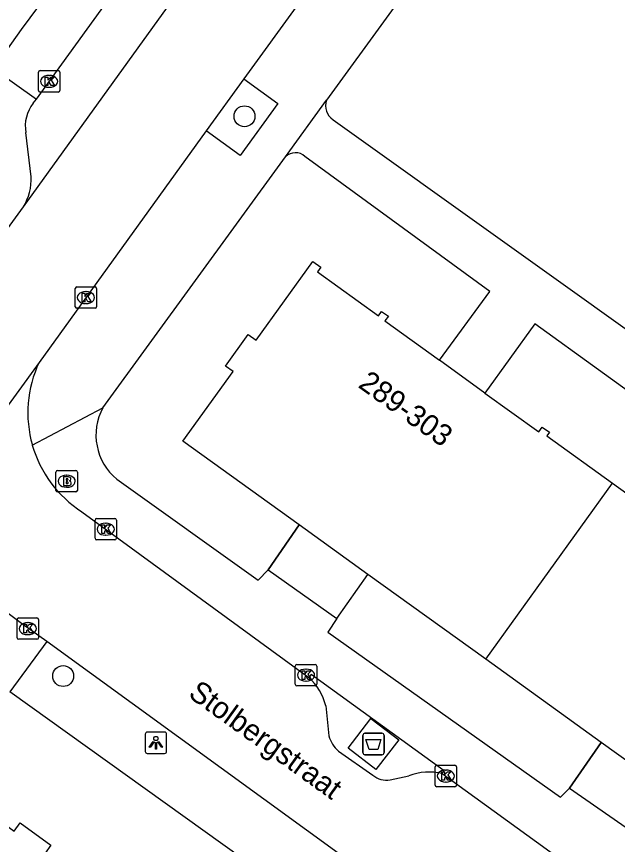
# Model space of a CAD drawing. Extents: x 160107 to 160928, y 382056 to 382918.
# Drawn here: x 160210.63 to 160238.7, y 382270.42 to 382309.1 of the extents above; entities that cross this region are included whole.
import ezdxf

# ---------------------------------------------------------------- set-up
doc = ezdxf.new("R2010")
doc.units = 0
for name, color, linetype in [('IMGEO_Afval_apart_plaats', 7, 'Continuous'), ('IMGEO_Boom', 7, 'Continuous'), ('IMGEO_Brandkraan', 7, 'Continuous'), ('IMGEO_Kolk', 7, 'Continuous'), ('IMGEO_Lichtpunt', 7, 'Continuous'), ('IMGEO_Muur', 7, 'Continuous'), ('IMGEO_Openbare_ruimte_label', 7, 'Continuous'), ('IMGEO_Pand', 7, 'Continuous'), ('IMGEO_Pand_nummerreeks', 7, 'Continuous'), ('IMGEO_Parkeervlak_open', 7, 'Continuous'), ('IMGEO_Rijbaan_lokaal_gesloten', 7, 'Continuous'), ('IMGEO_Rijbaan_lokaal_open', 7, 'Continuous'), ('IMGEO_Voetpad_gesloten', 7, 'Continuous'), ('IMGEO_Voetpad_halfverhard', 7, 'Continuous'), ('IMGEO_Voetpad_op_trap', 7, 'Continuous'), ('IMGEO_Voetpad_open', 7, 'Continuous')]:
    doc.layers.add(name, color=color, linetype=linetype)

msp = doc.modelspace()

# ---------------------------------------------------------------- linework, layer by layer
at = {"layer": 'IMGEO_Afval_apart_plaats'}
for p, q in [((160226.804, 382274.71), (160226.804, 382275.51)), ((160226.804, 382275.51), (160226.804, 382274.71)), ((160226.904, 382275.61), (160227.694, 382275.61)), ((160227.694, 382275.61), (160226.904, 382275.61)), ((160227.794, 382275.51), (160227.794, 382274.71)), ((160227.794, 382274.71), (160227.794, 382275.51)), ((160227.694, 382274.61), (160226.904, 382274.61)), ((160226.904, 382274.61), (160227.694, 382274.61))]:
    msp.add_line(p, q, dxfattribs=at)
msp.add_lwpolyline([(160226.947, 382275.324), (160227.651, 382275.324), (160227.502, 382274.854), (160227.096, 382274.854), (160226.947, 382275.324)], dxfattribs=at)
for centre, start, end in [((160226.904, 382275.51), 90, 180), ((160226.904, 382275.51), 90, 180), ((160227.694, 382275.51), 0, 90), ((160227.694, 382275.51), 360, 90), ((160226.904, 382274.71), 180, 270), ((160226.904, 382274.71), 180, 270), ((160227.694, 382274.71), 270, 0), ((160227.694, 382274.71), 270, 0)]:
    msp.add_arc(centre, 0.1, start, end, dxfattribs=at)
at = {"layer": 'IMGEO_Boom'}
for centre in [(160221.276, 382304.437), (160212.805, 382278.284)]:
    msp.add_circle(centre, 0.489, dxfattribs=at)
at = {"layer": 'IMGEO_Brandkraan'}
for p, q in [((160212.469, 382286.961), (160212.469, 382287.813)), ((160212.544, 382287.887), (160213.396, 382287.887)), ((160212.957, 382287.667), (160212.982, 382287.667)), ((160213.47, 382287.813), (160213.47, 382286.961)), ((160213.396, 382286.887), (160212.544, 382286.887)), ((160212.98, 382287.107), (160212.955, 382287.107))]:
    msp.add_line(p, q, dxfattribs=at)
for points in [[(160212.469, 382286.961), (160212.469, 382287.813)], [(160212.544, 382287.887), (160213.396, 382287.887)], [(160213.47, 382287.813), (160213.47, 382286.961)], [(160212.817, 382287.587), (160212.817, 382287.187), (160213.03, 382287.187)], [(160213.048, 382287.587), (160212.817, 382287.587)], [(160212.996, 382287.506), (160212.942, 382287.506), (160212.942, 382287.43)], [(160212.942, 382287.43), (160212.995, 382287.43)], [(160213.004, 382287.354), (160212.942, 382287.354), (160212.942, 382287.273)], [(160212.942, 382287.273), (160213.004, 382287.273)], [(160213.396, 382286.887), (160212.544, 382286.887)]]:
    msp.add_lwpolyline(points, dxfattribs=at)
for centre, radius, start, end in [((160212.546, 382287.811), 0.0765, 91.552, 178.448), ((160212.546, 382287.811), 0.0765, 91.552, 178.448), ((160213.394, 382287.811), 0.0765, 1.552, 88.448), ((160213.394, 382287.811), 0.0765, 1.552, 88.448), ((160212.997, 382287.468), 0.0379, 267.8285, 90.9355), ((160213.005, 382287.313), 0.0404, 269.8759, 90.5077), ((160213.052, 382287.442), 0.145, 59.4692, 91.5367), ((160213.077, 382287.489), 0.0922, 285.5137, 58.1501), ((160213.082, 382287.297), 0.105, 301.3115, 78.989), ((160212.546, 382286.963), 0.0765, 181.552, 268.448), ((160212.546, 382286.963), 0.0765, 181.552, 268.448), ((160213.036, 382287.438), 0.251, 268.6676, 293.5347), ((160213.394, 382286.963), 0.0765, 271.552, 358.448), ((160213.394, 382286.963), 0.0765, 271.552, 358.448)]:
    msp.add_arc(centre, radius, start, end, dxfattribs=at)
for centre, major_axis, ratio, start_param, end_param in [((160212.956, 382287.387), (-0.387, 0.002), 0.722429, 4.712389, 7.853982), ((160212.981, 382287.387), (-0.39, 0.002), 0.717154, 1.570796, 4.712389)]:
    msp.add_ellipse(centre, major_axis=major_axis, ratio=ratio, start_param=start_param, end_param=end_param, dxfattribs=at)
at = {"layer": 'IMGEO_Kolk'}
for p, q in [((160211.649, 382305.643), (160211.649, 382306.495)), ((160211.724, 382306.569), (160212.576, 382306.569)), ((160212.137, 382306.349), (160212.162, 382306.349)), ((160212.65, 382306.495), (160212.65, 382305.643)), ((160212.576, 382305.569), (160211.724, 382305.569)), ((160212.16, 382305.789), (160212.135, 382305.789)), ((160213.367, 382295.541), (160213.367, 382296.393)), ((160213.442, 382296.467), (160214.294, 382296.467)), ((160213.855, 382296.247), (160213.88, 382296.247)), ((160214.368, 382296.393), (160214.368, 382295.541)), ((160214.294, 382295.467), (160213.442, 382295.467)), ((160213.878, 382295.687), (160213.853, 382295.687)), ((160214.294, 382284.72), (160214.294, 382285.572)), ((160214.369, 382285.646), (160215.221, 382285.646)), ((160214.782, 382285.426), (160214.807, 382285.426)), ((160215.295, 382285.572), (160215.295, 382284.72)), ((160215.221, 382284.646), (160214.369, 382284.646)), ((160214.805, 382284.866), (160214.78, 382284.866)), ((160210.652, 382280.076), (160210.652, 382280.928)), ((160210.727, 382281.002), (160211.579, 382281.002)), ((160211.14, 382280.782), (160211.165, 382280.782)), ((160211.653, 382280.928), (160211.653, 382280.076)), ((160211.579, 382280.002), (160210.727, 382280.002)), ((160211.163, 382280.222), (160211.138, 382280.222)), ((160223.649, 382277.902), (160223.649, 382278.754)), ((160223.724, 382278.828), (160224.576, 382278.828)), ((160224.65, 382278.754), (160224.65, 382277.902)), ((160224.137, 382278.608), (160224.162, 382278.608)), ((160224.16, 382278.048), (160224.135, 382278.048)), ((160224.576, 382277.828), (160223.724, 382277.828)), ((160230.255, 382274.114), (160231.107, 382274.114)), ((160230.18, 382273.188), (160230.18, 382274.04)), ((160230.668, 382273.894), (160230.693, 382273.894)), ((160231.181, 382274.04), (160231.181, 382273.188)), ((160230.691, 382273.334), (160230.666, 382273.334)), ((160231.107, 382273.114), (160230.255, 382273.114))]:
    msp.add_line(p, q, dxfattribs=at)
for points in [[(160211.649, 382305.643), (160211.649, 382306.495)], [(160211.724, 382306.569), (160212.576, 382306.569)], [(160211.97, 382306.269), (160212.093, 382306.269), (160212.093, 382306.118), (160212.223, 382306.269), (160212.387, 382306.269), (160212.241, 382306.118), (160212.394, 382305.869), (160212.242, 382305.869), (160212.157, 382306.033), (160212.093, 382305.966), (160212.093, 382305.869), (160211.97, 382305.869), (160211.97, 382306.269)], [(160212.65, 382306.495), (160212.65, 382305.643)], [(160212.576, 382305.569), (160211.724, 382305.569)], [(160213.367, 382295.541), (160213.367, 382296.393)], [(160213.442, 382296.467), (160214.294, 382296.467)], [(160213.688, 382296.167), (160213.811, 382296.167), (160213.811, 382296.016), (160213.941, 382296.167), (160214.105, 382296.167), (160213.959, 382296.016), (160214.112, 382295.767), (160213.96, 382295.767), (160213.875, 382295.931), (160213.811, 382295.864), (160213.811, 382295.767), (160213.688, 382295.767), (160213.688, 382296.167)], [(160214.368, 382296.393), (160214.368, 382295.541)], [(160214.294, 382295.467), (160213.442, 382295.467)], [(160214.294, 382284.72), (160214.294, 382285.572)], [(160214.369, 382285.646), (160215.221, 382285.646)], [(160214.615, 382285.346), (160214.738, 382285.346), (160214.738, 382285.195), (160214.868, 382285.346), (160215.032, 382285.346), (160214.886, 382285.195), (160215.039, 382284.946), (160214.887, 382284.946), (160214.802, 382285.11), (160214.738, 382285.043), (160214.738, 382284.946), (160214.615, 382284.946), (160214.615, 382285.346)], [(160215.295, 382285.572), (160215.295, 382284.72)], [(160215.221, 382284.646), (160214.369, 382284.646)], [(160210.652, 382280.076), (160210.652, 382280.928)], [(160210.727, 382281.002), (160211.579, 382281.002)], [(160210.973, 382280.702), (160211.096, 382280.702), (160211.096, 382280.551), (160211.226, 382280.702), (160211.39, 382280.702), (160211.244, 382280.551), (160211.397, 382280.302), (160211.245, 382280.302), (160211.16, 382280.466), (160211.096, 382280.399), (160211.096, 382280.302), (160210.973, 382280.302), (160210.973, 382280.702)], [(160211.653, 382280.928), (160211.653, 382280.076)], [(160211.579, 382280.002), (160210.727, 382280.002)], [(160223.649, 382277.902), (160223.649, 382278.754)], [(160223.724, 382278.828), (160224.576, 382278.828)], [(160224.65, 382278.754), (160224.65, 382277.902)], [(160223.97, 382278.528), (160224.093, 382278.528), (160224.093, 382278.377), (160224.223, 382278.528), (160224.387, 382278.528), (160224.241, 382278.377), (160224.394, 382278.128), (160224.242, 382278.128), (160224.157, 382278.292), (160224.093, 382278.225), (160224.093, 382278.128), (160223.97, 382278.128), (160223.97, 382278.528)], [(160224.576, 382277.828), (160223.724, 382277.828)], [(160230.255, 382274.114), (160231.107, 382274.114)], [(160230.18, 382273.188), (160230.18, 382274.04)], [(160230.501, 382273.814), (160230.624, 382273.814), (160230.624, 382273.663), (160230.754, 382273.814), (160230.918, 382273.814), (160230.772, 382273.663), (160230.925, 382273.414), (160230.773, 382273.414), (160230.688, 382273.578), (160230.624, 382273.511), (160230.624, 382273.414), (160230.501, 382273.414), (160230.501, 382273.814)], [(160231.181, 382274.04), (160231.181, 382273.188)], [(160231.107, 382273.114), (160230.255, 382273.114)]]:
    msp.add_lwpolyline(points, dxfattribs=at)
for centre, start, end in [((160211.726, 382306.493), 91.552, 178.448), ((160211.726, 382306.493), 91.552, 178.448), ((160212.574, 382306.493), 1.552, 88.448), ((160212.574, 382306.493), 1.552, 88.448), ((160211.726, 382305.645), 181.552, 268.448), ((160211.726, 382305.645), 181.552, 268.448), ((160212.574, 382305.645), 271.552, 358.448), ((160212.574, 382305.645), 271.552, 358.448), ((160213.444, 382296.391), 91.552, 178.448), ((160213.444, 382296.391), 91.552, 178.448), ((160214.292, 382296.391), 1.552, 88.448), ((160214.292, 382296.391), 1.552, 88.448), ((160213.444, 382295.543), 181.552, 268.448), ((160213.444, 382295.543), 181.552, 268.448), ((160214.292, 382295.543), 271.552, 358.448), ((160214.292, 382295.543), 271.552, 358.448), ((160214.371, 382285.57), 91.552, 178.448), ((160214.371, 382285.57), 91.552, 178.448), ((160215.219, 382285.57), 1.552, 88.448), ((160215.219, 382285.57), 1.552, 88.448), ((160214.371, 382284.722), 181.552, 268.448), ((160214.371, 382284.722), 181.552, 268.448), ((160215.219, 382284.722), 271.552, 358.448), ((160215.219, 382284.722), 271.552, 358.448), ((160210.729, 382280.926), 91.552, 178.448), ((160210.729, 382280.926), 91.552, 178.448), ((160211.577, 382280.926), 1.552, 88.448), ((160211.577, 382280.926), 1.552, 88.448), ((160210.729, 382280.078), 181.552, 268.448), ((160210.729, 382280.078), 181.552, 268.448), ((160211.577, 382280.078), 271.552, 358.448), ((160211.577, 382280.078), 271.552, 358.448), ((160223.726, 382278.752), 91.552, 178.448), ((160223.726, 382278.752), 91.552, 178.448), ((160224.574, 382278.752), 1.552, 88.448), ((160224.574, 382278.752), 1.552, 88.448), ((160223.726, 382277.904), 181.552, 268.448), ((160223.726, 382277.904), 181.552, 268.448), ((160224.574, 382277.904), 271.552, 358.448), ((160224.574, 382277.904), 271.552, 358.448), ((160230.257, 382274.038), 91.552, 178.448), ((160230.257, 382274.038), 91.552, 178.448), ((160231.105, 382274.038), 1.552, 88.448), ((160231.105, 382274.038), 1.552, 88.448), ((160230.257, 382273.19), 181.552, 268.448), ((160230.257, 382273.19), 181.552, 268.448), ((160231.105, 382273.19), 271.552, 358.448), ((160231.105, 382273.19), 271.552, 358.448)]:
    msp.add_arc(centre, 0.0765, start, end, dxfattribs=at)
for centre, major_axis, ratio, start_param, end_param in [((160212.136, 382306.069), (-0.387, 0.002), 0.722429, 4.712389, 7.853982), ((160212.161, 382306.069), (-0.39, 0.002), 0.717154, 1.570796, 4.712389), ((160213.854, 382295.967), (-0.387, 0.002), 0.722429, 4.712389, 7.853982), ((160213.879, 382295.967), (-0.39, 0.002), 0.717154, 1.570796, 4.712389), ((160214.781, 382285.146), (-0.387, 0.002), 0.722429, 4.712389, 7.853982), ((160214.806, 382285.146), (-0.39, 0.002), 0.717154, 1.570796, 4.712389), ((160211.139, 382280.502), (-0.387, 0.002), 0.722429, 4.712389, 7.853982), ((160211.164, 382280.502), (-0.39, 0.002), 0.717154, 1.570796, 4.712389), ((160224.136, 382278.328), (-0.387, 0.002), 0.722429, 4.712389, 7.853982), ((160224.161, 382278.328), (-0.39, 0.002), 0.717154, 1.570796, 4.712389), ((160230.667, 382273.614), (-0.387, 0.002), 0.722429, 4.712389, 7.853982), ((160230.692, 382273.614), (-0.39, 0.002), 0.717154, 1.570796, 4.712389)]:
    msp.add_ellipse(centre, major_axis=major_axis, ratio=ratio, start_param=start_param, end_param=end_param, dxfattribs=at)
at = {"layer": 'IMGEO_Lichtpunt'}
for p, q in [((160217.543, 382275.664), (160216.735, 382275.664)), ((160217.543, 382275.664), (160216.735, 382275.664)), ((160216.641, 382275.569), (160216.641, 382274.762)), ((160216.641, 382275.569), (160216.641, 382274.762)), ((160217.637, 382274.762), (160217.637, 382275.569)), ((160217.637, 382274.762), (160217.637, 382275.569)), ((160216.735, 382274.668), (160217.543, 382274.668)), ((160216.735, 382274.668), (160217.543, 382274.668))]:
    msp.add_line(p, q, dxfattribs=at)
for points in [[(160217.015, 382275.233), (160217.054, 382275.205), (160216.866, 382274.943), (160216.828, 382274.97), (160217.015, 382275.233)], [(160217.117, 382275.185), (160217.164, 382275.185), (160217.164, 382274.863), (160217.117, 382274.863), (160217.117, 382275.185)], [(160217.227, 382275.205), (160217.265, 382275.232), (160217.452, 382274.97), (160217.413, 382274.942), (160217.227, 382275.205)]]:
    msp.add_lwpolyline(points, dxfattribs=at)
msp.add_circle((160217.14, 382275.367), 0.0994, dxfattribs=at)
for centre, start, end in [((160216.735, 382275.569), 90, 180), ((160216.735, 382275.569), 90, 180), ((160217.543, 382275.569), 0, 90), ((160217.543, 382275.569), 0, 90), ((160216.735, 382274.762), 180, 270), ((160216.735, 382274.762), 180, 270), ((160217.543, 382274.762), 270, 0), ((160217.543, 382274.762), 270, 360)]:
    msp.add_arc(centre, 0.0946, start, end, dxfattribs=at)
at = {"layer": 'IMGEO_Muur'}
for points in [[(160222.386, 382283.243), (160223.824, 382285.35)], [(160225.589, 382280.969), (160227.036, 382283.036)], [(160236.463, 382273.047), (160237.942, 382275.177)]]:
    msp.add_lwpolyline(points, dxfattribs=at)
at = {"layer": 'IMGEO_Pand'}
for points in [[(160223.824, 382285.35), (160218.402, 382289.257), (160220.746, 382292.51), (160220.386, 382292.768), (160221.445, 382294.238), (160221.816, 382293.971), (160224.466, 382297.649), (160224.836, 382297.383), (160224.684, 382297.173), (160227.533, 382295.12), (160227.68, 382295.323), (160227.996, 382295.095), (160227.837, 382294.873), (160230.384, 382293.038)], [(160232.509, 382291.507), (160230.384, 382293.038)], [(160232.509, 382291.507), (160235.024, 382289.695), (160235.184, 382289.917), (160235.523, 382289.673), (160235.4, 382289.502), (160238.469, 382287.291)], [(160232.543, 382279.067), (160238.469, 382287.291)], [(160238.469, 382287.291), (160241.537, 382285.08), (160241.68, 382285.277), (160241.98, 382285.06), (160241.949, 382284.754), (160244.395, 382282.992)], [(160227.036, 382283.036), (160223.824, 382285.35)], [(160232.543, 382279.067), (160227.036, 382283.036)], [(160237.942, 382275.177), (160232.543, 382279.067)], [(160241.122, 382272.885), (160237.942, 382275.177)], [(160203.771, 382266.941), (160205.444, 382269.25), (160205.276, 382269.372), (160205.593, 382269.809), (160205.788, 382269.668), (160207.816, 382272.466), (160207.651, 382272.586), (160207.901, 382272.931), (160210.519, 382271.033), (160210.803, 382271.426), (160212.236, 382270.387), (160211.968, 382270.017), (160216.282, 382266.89), (160206.079, 382252.804)]]:
    msp.add_lwpolyline(points, dxfattribs=at)
at = {"layer": 'IMGEO_Parkeervlak_open'}
msp.add_lwpolyline([(160211.552, 382305.243), (160247.438, 382354.824)], dxfattribs=at)
at = {"layer": 'IMGEO_Rijbaan_lokaal_gesloten'}
msp.add_lwpolyline([(160209.603, 382306.625), (160209.748, 382306.955), (160210.855, 382308.487), (160213.286, 382311.771), (160220.447, 382321.689), (160227.125, 382330.799), (160231.36, 382336.509), (160236.263, 382343.1)], dxfattribs=at)
at = {"layer": 'IMGEO_Rijbaan_lokaal_open'}
for points in [[(160210.95, 382300.202), (160257.638, 382364.962)], [(160226.384, 382313.267), (160221.25, 382306.189)], [(160221.25, 382306.189), (160219.49, 382303.761)], [(160219.49, 382303.761), (160211.682, 382292.936)], [(160193.147, 382275.71), (160210.95, 382300.202)], [(160211.682, 382292.936), (160202.125, 382279.785)], [(160213.676, 382285.964), (160224.283, 382278.224)], [(160212.035, 382279.893), (160210.915, 382280.699), (160210.105, 382281.3)], [(160240.462, 382259.256), (160212.035, 382279.893)], [(160225.075, 382276.893), (160225.222, 382275.49)], [(160225.661, 382274.779), (160227.274, 382273.648)], [(160230.516, 382273.734), (160243.908, 382264.027)], [(160228.074, 382273.429), (160228.945, 382273.629)]]:
    msp.add_lwpolyline(points, dxfattribs=at)
for centre, radius, start, end in [((160216.652, 382290.584), 5.498, 154.6737, 195.9415), ((160216.641, 382290.581), 5.487, 195.9393, 237.2918), ((160222.365, 382276.182), 2.801, 14.7072, 46.8016), ((160226.575, 382275.834), 1.396, 194.2823, 229.1034), ((160229.912, 382270.97), 2.829, 77.6652, 109.9823), ((160227.925, 382274.454), 1.036, 231.0981, 278.2826)]:
    msp.add_arc(centre, radius, start, end, dxfattribs=at)
at = {"layer": 'IMGEO_Voetpad_gesloten'}
msp.add_lwpolyline([(160227.413, 382273.915), (160226.114, 382274.918), (160227.184, 382276.305), (160228.484, 382275.302), (160227.413, 382273.915)], dxfattribs=at)
at = {"layer": 'IMGEO_Voetpad_halfverhard'}
msp.add_lwpolyline([(160221.197, 382269.739), (160210.318, 382277.551)], dxfattribs=at)
at = {"layer": 'IMGEO_Voetpad_op_trap'}
for points in [[(160223.824, 382285.35), (160222.386, 382283.243)], [(160225.589, 382280.969), (160227.036, 382283.036)], [(160237.942, 382275.177), (160236.463, 382273.047)]]:
    msp.add_lwpolyline(points, dxfattribs=at)
at = {"layer": 'IMGEO_Voetpad_open'}
for points in [[(160265.62, 382360.89), (160225.112, 382305.189)], [(160225.411, 382304.277), (160249.799, 382286.841), (160290.693, 382342.966), (160266.46, 382360.915)], [(160209.603, 382306.625), (160211.552, 382305.243)], [(160221.25, 382306.189), (160222.835, 382305.041), (160221.076, 382302.612), (160219.49, 382303.761)], [(160211.41, 382305.047), (160211.552, 382305.243)], [(160223.192, 382302.55), (160225.112, 382305.189)], [(160211.316, 382301.615), (160211.068, 382303.673)], [(160214.663, 382290.822), (160223.192, 382302.55)], [(160230.384, 382293.038), (160232.738, 382296.244), (160224.101, 382302.559)], [(160244.395, 382282.992), (160246.734, 382286.138), (160234.835, 382294.745), (160232.509, 382291.507)], [(160211.365, 382289.074), (160214.663, 382290.822)], [(160215.311, 382287.486), (160221.918, 382282.771), (160222.386, 382283.243)], [(160222.386, 382283.243), (160225.589, 382280.969)], [(160225.589, 382280.969), (160225.162, 382280.338), (160236.035, 382272.624), (160236.463, 382273.047)], [(160212.035, 382279.893), (160210.318, 382277.551)], [(160230.516, 382273.734), (160230.602, 382273.85), (160224.386, 382278.355), (160224.283, 382278.224)], [(160236.463, 382273.047), (160239.666, 382270.813)]]:
    msp.add_lwpolyline(points, dxfattribs=at)
for centre, radius, start, end in [((160225.829, 382304.919), 0.766, 159.3452, 236.9584), ((160212.695, 382303.998), 1.659, 140.7655, 191.2798), ((160223.651, 382302.065), 0.668, 47.6841, 133.4505), ((160208.661, 382301.549), 2.656, 329.5302, 1.4262), ((160217.001, 382289.545), 2.664, 151.3602, 230.6248)]:
    msp.add_arc(centre, radius, start, end, dxfattribs=at)

# ---------------------------------------------------------------- texts
at = {"layer": 'IMGEO_Openbare_ruimte_label'}
msp.add_text('Stolbergstraat', height=1, rotation=324.2759, dxfattribs=at).set_placement((160218.599, 382277.34))
at = {"layer": 'IMGEO_Pand_nummerreeks'}
msp.add_text('289-303', height=1, rotation=324.3636, dxfattribs=at).set_placement((160226.537, 382291.809))

doc.saveas('drawing.dxf')
